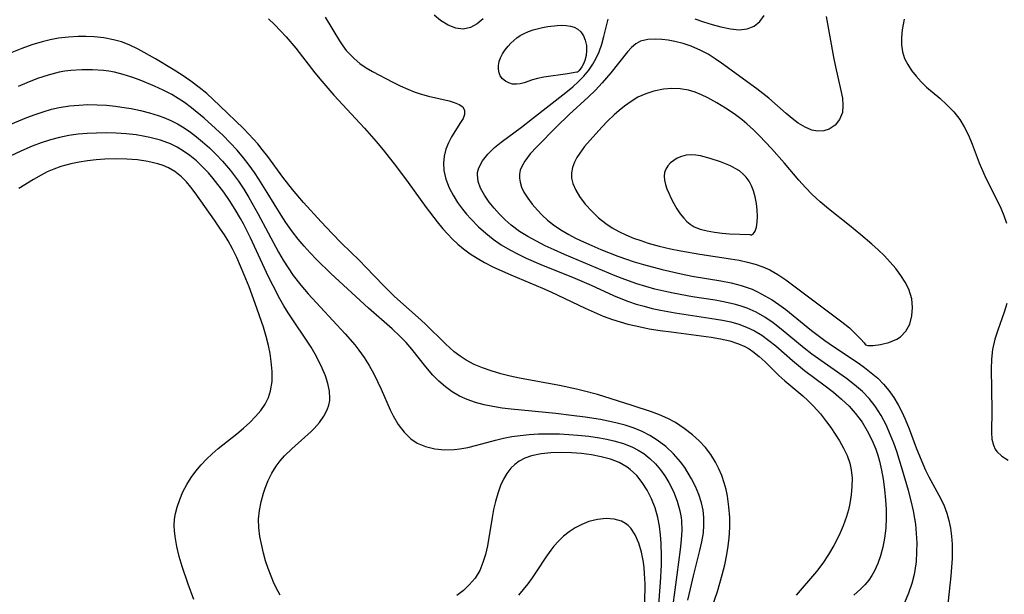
# Model space of a CAD drawing. Header units: inches. Extents: x 1073367 to 1082519, y 1569854 to 1574957.
# Tile 469 of 565: x 1079662 to 1079833, y 1573520 to 1573620. Entities that reach past the tile are written whole.
import ezdxf

# ---------------------------------------------------------------- set-up
doc = ezdxf.new("R2010")
doc.units = ezdxf.units.IN
doc.header["$MEASUREMENT"] = 0
doc.layers.add('CGG_CurvaNivelLidar_v1', color=7, linetype='Continuous', lineweight=30, true_color=0x008008)

msp = doc.modelspace()

# ---------------------------------------------------------------- linework, layer by layer
at = {"layer": 'CGG_CurvaNivelLidar_v1'}
for points in [[(1079705.0094, 1573619.9996, 70), (1079706.0797, 1573618.9857, 70), (1079707.1186, 1573617.9365, 70), (1079708.1226, 1573616.8516, 70), (1079709.7557, 1573614.9111, 70), (1079713.065, 1573610.6558, 70), (1079714.253, 1573609.1994, 70), (1079716.3806, 1573606.7743, 70), (1079721.6498, 1573601.0748, 70), (1079723.7063, 1573598.7169, 70), (1079724.9055, 1573597.2752, 70), (1079727.2269, 1573594.3347, 70), (1079729.2458, 1573591.6051, 70), (1079732.341, 1573587.3157, 70), (1079734.2826, 1573584.8208, 70), (1079735.2809, 1573583.6216, 70), (1079736.0812, 1573582.7108, 70), (1079736.9146, 1573581.8408, 70), (1079737.8609, 1573580.9682, 70), (1079738.8577, 1573580.1487, 70), (1079740.0098, 1573579.2925, 70), (1079741.208, 1573578.4931, 70), (1079742.4521, 1573577.7583, 70), (1079744.0408, 1573576.9476, 70), (1079747.0381, 1573575.6174, 70), (1079752.5162, 1573573.3492, 70), (1079753.9551, 1573572.7145, 70), (1079759.9248, 1573569.853, 70), (1079761.4834, 1573569.1397, 70), (1079763.0652, 1573568.4846, 70), (1079764.6446, 1573567.9216, 70), (1079765.9862, 1573567.4974, 70), (1079767.3437, 1573567.1129, 70), (1079768.7157, 1573566.771, 70), (1079770.9988, 1573566.3052, 70), (1079772.9053, 1573565.9967, 70), (1079774.8193, 1573565.7345, 70), (1079780.0627, 1573565.0857, 70), (1079781.7559, 1573564.8461, 70), (1079783.4097, 1573564.555, 70), (1079785.0081, 1573564.1819, 70), (1079786.5308, 1573563.6901, 70), (1079787.6207, 1573563.2109, 70), (1079788.3383, 1573562.8123, 70), (1079789.0251, 1573562.3596, 70), (1079790.0989, 1573561.5109, 70), (1079791.1075, 1573560.5766, 70), (1079793.4886, 1573558.1893, 70), (1079794.5623, 1573557.2376, 70), (1079797.6608, 1573554.6594, 70), (1079798.4823, 1573553.9204, 70), (1079799.5388, 1573552.8848, 70), (1079800.7072, 1573551.5734, 70), (1079801.792, 1573550.1888, 70), (1079802.5331, 1573549.1517, 70), (1079804.0252, 1573546.8612, 70), (1079804.7392, 1573545.6064, 70), (1079805.3472, 1573544.3245, 70), (1079805.8067, 1573543.0028, 70), (1079806.0514, 1573541.8517, 70), (1079806.189, 1573540.4285, 70), (1079806.1828, 1573538.9757, 70), (1079806.0539, 1573537.5055, 70), (1079805.8159, 1573536.0285, 70), (1079805.5645, 1573534.9012, 70), (1079805.2525, 1573533.7809, 70), (1079804.6752, 1573532.1328, 70), (1079803.9802, 1573530.516, 70), (1079803.0638, 1573528.7218, 70), (1079802.1397, 1573527.1655, 70), (1079801.1275, 1573525.663, 70), (1079800.0308, 1573524.2229, 70), (1079796.5117, 1573520.1521, 70)], [(1079714.8827, 1573620.3, 70.5), (1079717.3412, 1573616.1687, 70.5), (1079717.9055, 1573615.3316, 70.5), (1079718.5147, 1573614.5324, 70.5), (1079719.1178, 1573613.8442, 70.5), (1079719.8646, 1573613.1138, 70.5), (1079720.8887, 1573612.2794, 70.5), (1079721.9862, 1573611.5313, 70.5), (1079723.0613, 1573610.8953, 70.5), (1079726.5765, 1573609.0382, 70.5), (1079727.8734, 1573608.3833, 70.5), (1079729.1852, 1573607.7838, 70.5), (1079730.2574, 1573607.363, 70.5), (1079731.3359, 1573607.0029, 70.5), (1079732.7562, 1573606.6141, 70.5), (1079736.3662, 1573605.7653, 70.5), (1079737.1985, 1573605.5225, 70.5), (1079738.0919, 1573605.1738, 70.5), (1079738.7212, 1573604.7177, 70.5), (1079739.0194, 1573604.1291, 70.5), (1079739.0179, 1573603.431, 70.5), (1079738.7678, 1573602.7439, 70.5), (1079738.345, 1573602.0017, 70.5), (1079736.7823, 1573599.5555, 70.5), (1079736.2327, 1573598.5269, 70.5), (1079735.7858, 1573597.4302, 70.5), (1079735.4842, 1573596.2237, 70.5), (1079735.3622, 1573594.9684, 70.5), (1079735.4323, 1573593.691, 70.5), (1079735.7741, 1573592.1824, 70.5), (1079736.3564, 1573590.6923, 70.5), (1079737.0194, 1573589.4298, 70.5), (1079737.803, 1573588.1946, 70.5), (1079738.6863, 1573586.9907, 70.5), (1079739.3757, 1573586.1459, 70.5), (1079740.1036, 1573585.3211, 70.5), (1079741.4535, 1573583.9414, 70.5), (1079742.6874, 1573582.8381, 70.5), (1079743.9933, 1573581.8076, 70.5), (1079745.367, 1573580.858, 70.5), (1079746.8806, 1573579.9538, 70.5), (1079748.4502, 1573579.1304, 70.5), (1079749.6927, 1573578.5379, 70.5), (1079752.2286, 1573577.4391, 70.5), (1079758.1536, 1573575.0649, 70.5), (1079760.9804, 1573573.8264, 70.5), (1079764.835, 1573572.0472, 70.5), (1079766.1043, 1573571.5096, 70.5), (1079767.4168, 1573571.0146, 70.5), (1079768.7503, 1573570.5744, 70.5), (1079770.1397, 1573570.1773, 70.5), (1079771.5448, 1573569.8276, 70.5), (1079772.9615, 1573569.5166, 70.5), (1079775.5442, 1573569.034, 70.5), (1079781.5677, 1573568.1395, 70.5), (1079783.7455, 1573567.7714, 70.5), (1079785.1808, 1573567.4613, 70.5), (1079786.5785, 1573567.0742, 70.5), (1079787.927, 1573566.5827, 70.5), (1079789.2686, 1573565.9356, 70.5), (1079790.5464, 1573565.1633, 70.5), (1079791.7734, 1573564.2797, 70.5), (1079792.9549, 1573563.3177, 70.5), (1079795.8514, 1573560.7701, 70.5), (1079796.9004, 1573559.9021, 70.5), (1079797.9769, 1573559.0551, 70.5), (1079801.5237, 1573556.4052, 70.5), (1079802.9745, 1573555.2823, 70.5), (1079804.3714, 1573554.1083, 70.5), (1079805.6814, 1573552.8556, 70.5), (1079806.7631, 1573551.6389, 70.5), (1079807.3679, 1573550.8712, 70.5), (1079807.9355, 1573550.0758, 70.5), (1079808.8432, 1573548.5929, 70.5), (1079809.6288, 1573547.0342, 70.5), (1079810.2967, 1573545.4136, 70.5), (1079810.645, 1573544.4, 70.5), (1079810.9498, 1573543.3698, 70.5), (1079811.3259, 1573541.8112, 70.5), (1079811.6151, 1573540.2305, 70.5), (1079811.8482, 1573538.4095, 70.5), (1079812.0046, 1573536.5816, 70.5), (1079812.0893, 1573535.0495, 70.5), (1079812.1134, 1573533.5234, 70.5), (1079812.035, 1573531.7554, 70.5), (1079811.8357, 1573530.0122, 70.5), (1079811.5464, 1573528.4674, 70.5), (1079811.1515, 1573526.966, 70.5), (1079810.6837, 1573525.6251, 70.5), (1079810.0981, 1573524.3484, 70.5), (1079809.6213, 1573523.5256, 70.5), (1079809.0793, 1573522.7438, 70.5), (1079808.4097, 1573521.9326, 70.5), (1079807.6739, 1573521.1703, 70.5), (1079806.4953, 1573520.1246, 70.5)], [(1079742.264, 1573620.0094, 71), (1079741.2098, 1573619.107, 71), (1079740.0403, 1573618.4864, 71), (1079738.7927, 1573618.2229, 71), (1079737.4832, 1573618.3836, 71), (1079736.1609, 1573618.9079, 71), (1079734.8596, 1573619.717, 71), (1079733.7368, 1573620.6231, 71)], [(1079815.3576, 1573518.8739, 71), (1079816.05, 1573520.5078, 71), (1079816.6143, 1573522.2002, 71), (1079817.0091, 1573523.7652, 71), (1079817.1275, 1573524.3812, 71), (1079817.3414, 1573525.9591, 71), (1079817.4483, 1573527.5595, 71), (1079817.4625, 1573529.1742, 71), (1079817.3919, 1573530.7959, 71), (1079817.2381, 1573532.418, 71), (1079817.1031, 1573533.3944, 71), (1079816.8622, 1573534.7233, 71), (1079816.454, 1573536.4858, 71), (1079815.9808, 1573538.2404, 71), (1079814.9555, 1573541.7836, 71), (1079813.939, 1573545.0218, 71), (1079813.4291, 1573546.4577, 71), (1079812.8756, 1573547.8678, 71), (1079812.0924, 1573549.6161, 71), (1079811.2186, 1573551.284, 71), (1079810.2249, 1573552.858, 71), (1079809.1747, 1573554.1982, 71), (1079807.9925, 1573555.4112, 71), (1079806.6498, 1573556.5753, 71), (1079805.2269, 1573557.6714, 71), (1079799.2059, 1573561.9001, 71), (1079797.8712, 1573562.9297, 71), (1079793.9102, 1573566.2378, 71), (1079792.5125, 1573567.3098, 71), (1079791.0701, 1573568.2817, 71), (1079789.5679, 1573569.1366, 71), (1079787.9997, 1573569.8474, 71), (1079787.0007, 1573570.2009, 71), (1079785.9778, 1573570.4989, 71), (1079784.2287, 1573570.9017, 71), (1079782.4408, 1573571.2251, 71), (1079778.5473, 1573571.8274, 71), (1079775.1674, 1573572.4386, 71), (1079773.5875, 1573572.7818, 71), (1079772.0152, 1573573.1651, 71), (1079770.4536, 1573573.5932, 71), (1079768.9064, 1573574.0733, 71), (1079766.7978, 1573574.8311, 71), (1079765.1449, 1573575.4894, 71), (1079756.3453, 1573579.1809, 71), (1079754.576, 1573579.9519, 71), (1079753.0046, 1573580.6826, 71), (1079751.4673, 1573581.456, 71), (1079749.977, 1573582.282, 71), (1079748.5625, 1573583.1677, 71), (1079747.1271, 1573584.227, 71), (1079746.0496, 1573585.1654, 71), (1079745.0515, 1573586.1553, 71), (1079744.1335, 1573587.1796, 71), (1079743.3016, 1573588.223, 71), (1079742.4704, 1573589.4287, 71), (1079741.8112, 1573590.6321, 71), (1079741.3802, 1573591.8248, 71), (1079741.2496, 1573592.9984, 71), (1079741.2811, 1573593.3399, 71), (1079741.4945, 1573594.1571, 71), (1079742.1334, 1573595.3725, 71), (1079743.0672, 1573596.5482, 71), (1079744.2236, 1573597.6799, 71), (1079745.3942, 1573598.6502, 71), (1079748.8862, 1573601.2485, 71), (1079750.8096, 1573602.7228, 71), (1079756.5578, 1573607.2343, 71), (1079757.7744, 1573608.2208, 71), (1079758.7792, 1573609.1276, 71), (1079759.7118, 1573610.0846, 71), (1079760.5554, 1573611.0971, 71), (1079761.2597, 1573612.1134, 71), (1079761.8646, 1573613.1752, 71), (1079762.366, 1573614.2728, 71), (1079762.8295, 1573615.6123, 71), (1079763.1896, 1573616.9592, 71), (1079763.8897, 1573619.9167, 71)], [(1079801.7116, 1573620.4253, 71.5), (1079802.973, 1573613.344, 71.5), (1079803.3214, 1573611.7027, 71.5), (1079804.2685, 1573607.5959, 71.5), (1079804.5133, 1573606.2361, 71.5), (1079804.6192, 1573604.9601, 71.5), (1079804.5172, 1573603.7883, 71.5), (1079804.048, 1573602.5539, 71.5), (1079803.2551, 1573601.5571, 71.5), (1079802.2061, 1573600.8673, 71.5), (1079801.2832, 1573600.5985, 71.5), (1079800.2849, 1573600.5505, 71.5), (1079799.25, 1573600.7273, 71.5), (1079798.0428, 1573601.2132, 71.5), (1079796.8394, 1573601.94, 71.5), (1079795.8077, 1573602.7089, 71.5), (1079794.7801, 1573603.5717, 71.5), (1079791.7609, 1573606.2612, 71.5), (1079789.6967, 1573607.8689, 71.5), (1079783.5756, 1573612.3386, 71.5), (1079782.4744, 1573613.0829, 71.5), (1079781.2279, 1573613.848, 71.5), (1079779.9576, 1573614.5252, 71.5), (1079778.3134, 1573615.2342, 71.5), (1079776.896, 1573615.712, 71.5), (1079775.4893, 1573616.0682, 71.5), (1079774.3314, 1573616.2692, 71.5), (1079773.2089, 1573616.3914, 71.5), (1079772.1376, 1573616.4461, 71.5), (1079770.7752, 1573616.4004, 71.5), (1079769.5456, 1573616.1017, 71.5), (1079768.7275, 1573615.6486, 71.5), (1079767.9668, 1573615.0204, 71.5), (1079767.2454, 1573614.2581, 71.5), (1079764.3741, 1573610.6345, 71.5), (1079762.8849, 1573608.8778, 71.5), (1079761.6994, 1573607.6442, 71.5), (1079760.4456, 1573606.4383, 71.5), (1079757.1702, 1573603.4141, 71.5), (1079754.9308, 1573601.2547, 71.5), (1079751.5361, 1573597.831, 71.5), (1079750.4025, 1573596.5738, 71.5), (1079749.4564, 1573595.326, 71.5), (1079748.935, 1573594.4081, 71.5), (1079748.6808, 1573593.7431, 71.5), (1079748.5444, 1573593.0674, 71.5), (1079748.5379, 1573592.3837, 71.5), (1079748.6479, 1573591.691, 71.5), (1079748.9203, 1573590.8264, 71.5), (1079749.3228, 1573589.9588, 71.5), (1079749.9681, 1573588.9004, 71.5), (1079750.7489, 1573587.8558, 71.5), (1079751.6385, 1573586.8314, 71.5), (1079752.4983, 1573585.9521, 71.5), (1079753.4242, 1573585.1071, 71.5), (1079754.417, 1573584.3105, 71.5), (1079755.711, 1573583.4233, 71.5), (1079757.0846, 1573582.6138, 71.5), (1079758.2697, 1573581.9917, 71.5), (1079759.6551, 1573581.326, 71.5), (1079761.0706, 1573580.6969, 71.5), (1079762.6365, 1573580.0469, 71.5), (1079765.6112, 1573578.8944, 71.5), (1079768.4212, 1573577.909, 71.5), (1079770.0383, 1573577.4114, 71.5), (1079773.2889, 1573576.5396, 71.5), (1079776.5451, 1573575.8039, 71.5), (1079778.5018, 1573575.4276, 71.5), (1079783.465, 1573574.5935, 71.5), (1079785.2349, 1573574.2393, 71.5), (1079786.9615, 1573573.7981, 71.5), (1079788.0209, 1573573.4546, 71.5), (1079788.8582, 1573573.1299, 71.5), (1079789.8273, 1573572.6874, 71.5), (1079791.0893, 1573572.0196, 71.5), (1079792.3202, 1573571.2788, 71.5), (1079793.521, 1573570.4759, 71.5), (1079794.6911, 1573569.6185, 71.5), (1079799.1537, 1573565.989, 71.5), (1079801.4648, 1573564.2593, 71.5), (1079803.0093, 1573563.1948, 71.5), (1079807.2635, 1573560.3636, 71.5), (1079808.363, 1573559.5782, 71.5), (1079809.5308, 1573558.6804, 71.5), (1079810.6385, 1573557.7304, 71.5), (1079811.6646, 1573556.7083, 71.5), (1079812.5971, 1573555.5902, 71.5), (1079813.4352, 1573554.393, 71.5), (1079814.1885, 1573553.1303, 71.5), (1079814.8303, 1573551.8844, 71.5), (1079815.4131, 1573550.6005, 71.5), (1079816.0724, 1573548.9691, 71.5), (1079817.3111, 1573545.6584, 71.5), (1079817.9813, 1573543.9546, 71.5), (1079818.9532, 1573541.7643, 71.5), (1079819.5227, 1573540.6319, 71.5), (1079821.5805, 1573536.8217, 71.5), (1079822.1406, 1573535.6062, 71.5), (1079822.6205, 1573534.3607, 71.5), (1079823.0016, 1573533.0832, 71.5), (1079823.2754, 1573531.7373, 71.5), (1079823.4452, 1573530.3617, 71.5), (1079823.5302, 1573528.9628, 71.5), (1079823.5259, 1573526.4984, 71.5), (1079823.4548, 1573525.001, 71.5), (1079823.3419, 1573523.4953, 71.5), (1079822.6918, 1573517.5348, 71.5)], [(1079778.9321, 1573620.0197, 71), (1079780.4479, 1573619.487, 71), (1079781.9588, 1573619.0194, 71), (1079783.4407, 1573618.6216, 71), (1079785.1229, 1573618.264, 71), (1079786.6411, 1573618.1103, 71), (1079788.0287, 1573618.2464, 71), (1079789.2115, 1573618.736, 71), (1079790.2034, 1573619.5342, 71), (1079790.9633, 1573620.582, 71)], [(1079815.2099, 1573619.9474, 72), (1079815.0397, 1573619.0258, 72), (1079814.9012, 1573618.1152, 72), (1079814.7701, 1573616.7815, 72), (1079814.7681, 1573615.4901, 72), (1079814.9462, 1573614.2515, 72), (1079815.315, 1573613.1388, 72), (1079815.8518, 1573612.0742, 72), (1079816.5189, 1573611.0496, 72), (1079817.2982, 1573610.0462, 72), (1079818.1623, 1573609.0844, 72), (1079819.0988, 1573608.173, 72), (1079821.3888, 1573606.2308, 72), (1079822.6514, 1573605.0894, 72), (1079823.8346, 1573603.8593, 72), (1079824.8914, 1573602.5228, 72), (1079825.6484, 1573601.3073, 72), (1079826.3822, 1573599.8155, 72), (1079827.0191, 1573598.2563, 72), (1079828.2295, 1573595.0472, 72), (1079828.9714, 1573593.2995, 72), (1079829.4152, 1573592.3592, 72), (1079831.3721, 1573588.4978, 72), (1079831.9854, 1573587.1928, 72), (1079832.5247, 1573585.8933, 72), (1079832.9907, 1573584.5694, 72)], [(1079781.2131, 1573515.9422, 70), (1079782.8772, 1573520.7713, 70), (1079783.704, 1573523.6256, 70), (1079784.1344, 1573525.3847, 70), (1079784.4898, 1573527.1606, 70), (1079784.7095, 1573528.6178, 70), (1079784.8696, 1573530.0791, 70), (1079784.9851, 1573531.8288, 70), (1079784.9957, 1573533.5709, 70), (1079784.8619, 1573535.4438, 70), (1079784.5903, 1573537.2894, 70), (1079784.3481, 1573538.4536, 70), (1079784.0432, 1573539.5959, 70), (1079783.6166, 1573540.8376, 70), (1079783.103, 1573542.0405, 70), (1079782.5074, 1573543.1992, 70), (1079781.6961, 1573544.5072, 70), (1079780.7675, 1573545.727, 70), (1079779.7086, 1573546.8564, 70), (1079778.5544, 1573547.8997, 70), (1079777.1123, 1573549.0291, 70), (1079775.5703, 1573550.0325, 70), (1079774.2362, 1573550.7336, 70), (1079772.8436, 1573551.3498, 70), (1079771.4088, 1573551.9049, 70), (1079768.0964, 1573553.0211, 70), (1079762.0715, 1573554.8704, 70), (1079759.5722, 1573555.5539, 70), (1079758.4395, 1573555.8199, 70), (1079755.4967, 1573556.4308, 70), (1079748.5421, 1573557.7471, 70), (1079746.9257, 1573558.0958, 70), (1079745.333, 1573558.4886, 70), (1079743.6403, 1573558.9785, 70), (1079742.1303, 1573559.5026, 70), (1079740.6756, 1573560.1161, 70), (1079739.2923, 1573560.842, 70), (1079738.2302, 1573561.5303, 70), (1079737.2252, 1573562.2998, 70), (1079736.4549, 1573562.9698, 70), (1079735.7082, 1573563.6735, 70), (1079732.207, 1573567.164, 70), (1079731.0023, 1573568.2659, 70), (1079726.8736, 1573571.8929, 70), (1079724.9585, 1573573.757, 70), (1079721.9207, 1573576.952, 70), (1079720.7931, 1573578.0938, 70), (1079717.7056, 1573581.127, 70), (1079716.0557, 1573582.7918, 70), (1079714.1637, 1573584.8024, 70), (1079711.1156, 1573588.1606, 70), (1079709.1708, 1573590.4016, 70), (1079707.5316, 1573592.5311, 70), (1079704.8957, 1573596.1414, 70), (1079703.9516, 1573597.3717, 70), (1079703.1557, 1573598.3438, 70), (1079702.4249, 1573599.169, 70), (1079700.69, 1573600.9679, 70), (1079696.5927, 1573604.9442, 70), (1079694.3127, 1573607.0475, 70), (1079693.0379, 1573608.1139, 70), (1079691.5793, 1573609.2087, 70), (1079690.0716, 1573610.2361, 70), (1079688.5308, 1573611.2113, 70), (1079685.4272, 1573613.0618, 70), (1079682.4288, 1573614.7566, 70), (1079680.8549, 1573615.5073, 70), (1079679.5389, 1573615.999, 70), (1079678.1848, 1573616.3798, 70), (1079676.5124, 1573616.6936, 70), (1079674.8071, 1573616.8718, 70), (1079673.4338, 1573616.9308, 70), (1079672.0523, 1573616.9227, 70), (1079670.336, 1573616.822, 70), (1079668.6229, 1573616.6178, 70), (1079667.2042, 1573616.3632, 70), (1079665.7976, 1573616.0321, 70), (1079664.0167, 1573615.499, 70), (1079662.263, 1573614.8608, 70), (1079660.5388, 1573614.131, 70)], [(1079777.7362, 1573519.2885, 70.5), (1079778.1639, 1573521.2282, 70.5), (1079778.7102, 1573523.4917, 70.5), (1079779.8344, 1573527.8399, 70.5), (1079780.1756, 1573529.3952, 70.5), (1079780.4226, 1573530.9446, 70.5), (1079780.5293, 1573532.2827, 70.5), (1079780.5169, 1573533.6116, 70.5), (1079780.3781, 1573534.8813, 70.5), (1079780.1168, 1573536.1301, 70.5), (1079779.6634, 1573537.561, 70.5), (1079779.0768, 1573538.9547, 70.5), (1079778.3811, 1573540.3101, 70.5), (1079777.8083, 1573541.2818, 70.5), (1079777.1869, 1573542.2261, 70.5), (1079776.463, 1573543.2044, 70.5), (1079775.2477, 1573544.6003, 70.5), (1079773.9031, 1573545.8738, 70.5), (1079772.4339, 1573547.0033, 70.5), (1079771.1576, 1573547.7922, 70.5), (1079769.8111, 1573548.4753, 70.5), (1079768.4057, 1573549.0568, 70.5), (1079766.8478, 1573549.5708, 70.5), (1079765.2466, 1573549.9968, 70.5), (1079763.93, 1573550.2926, 70.5), (1079762.5977, 1573550.5532, 70.5), (1079759.9337, 1573550.982, 70.5), (1079757.5542, 1573551.2876, 70.5), (1079754.8165, 1573551.5863, 70.5), (1079747.1189, 1573552.3413, 70.5), (1079745.5172, 1573552.5459, 70.5), (1079743.9406, 1573552.8038, 70.5), (1079742.3977, 1573553.1262, 70.5), (1079740.8992, 1573553.5283, 70.5), (1079739.4586, 1573554.0302, 70.5), (1079738.1493, 1573554.632, 70.5), (1079736.8875, 1573555.3785, 70.5), (1079735.6978, 1573556.2395, 70.5), (1079734.5819, 1573557.1998, 70.5), (1079733.5451, 1573558.25, 70.5), (1079732.3123, 1573559.7199, 70.5), (1079729.8883, 1573562.7737, 70.5), (1079728.8771, 1573563.9174, 70.5), (1079727.823, 1573564.9882, 70.5), (1079726.4709, 1573566.2481, 70.5), (1079722.3887, 1573569.8619, 70.5), (1079715.8636, 1573575.8895, 70.5), (1079713.3577, 1573578.3178, 70.5), (1079712.2571, 1573579.4594, 70.5), (1079711.1917, 1573580.6299, 70.5), (1079710.1686, 1573581.834, 70.5), (1079709.1971, 1573583.0778, 70.5), (1079708.0556, 1573584.7034, 70.5), (1079707.223, 1573585.9877, 70.5), (1079704.8199, 1573589.9184, 70.5), (1079703.3722, 1573592.2238, 70.5), (1079702.6203, 1573593.3549, 70.5), (1079701.6968, 1573594.6621, 70.5), (1079700.722, 1573595.9268, 70.5), (1079699.5914, 1573597.2453, 70.5), (1079698.4035, 1573598.5165, 70.5), (1079697.1526, 1573599.7772, 70.5), (1079695.8673, 1573601.0057, 70.5), (1079693.8804, 1573602.7833, 70.5), (1079691.6874, 1573604.5808, 70.5), (1079690.477, 1573605.4695, 70.5), (1079689.3772, 1573606.1916, 70.5), (1079688.2441, 1573606.8598, 70.5), (1079686.7767, 1573607.6304, 70.5), (1079685.2759, 1573608.3359, 70.5), (1079682.7928, 1573609.3733, 70.5), (1079681.3242, 1573609.9099, 70.5), (1079679.8388, 1573610.3743, 70.5), (1079678.3339, 1573610.7435, 70.5), (1079677.3739, 1573610.9169, 70.5), (1079676.4067, 1573611.0455, 70.5), (1079674.533, 1573611.1783, 70.5), (1079672.6512, 1573611.1738, 70.5), (1079670.7725, 1573611.0369, 70.5), (1079669.7455, 1573610.9029, 70.5), (1079668.7247, 1573610.7229, 70.5), (1079666.8369, 1573610.2584, 70.5), (1079664.9759, 1573609.6558, 70.5), (1079663.1158, 1573608.9321, 70.5), (1079661.6439, 1573608.28, 70.5)], [(1079660.3498, 1573601.7204, 71), (1079663.148, 1573602.8989, 71), (1079664.562, 1573603.4283, 71), (1079665.9727, 1573603.9039, 71), (1079667.3957, 1573604.3161, 71), (1079668.7556, 1573604.631, 71), (1079670.5423, 1573604.9148, 71), (1079672.1361, 1573605.0605, 71), (1079673.7385, 1573605.1224, 71), (1079675.3444, 1573605.1093, 71), (1079676.9489, 1573605.0248, 71), (1079678.5004, 1573604.8725, 71), (1079679.632, 1573604.7151, 71), (1079681.2307, 1573604.4408, 71), (1079682.8157, 1573604.1088, 71), (1079684.3794, 1573603.713, 71), (1079685.913, 1573603.2419, 71), (1079686.8853, 1573602.8885, 71), (1079688.0858, 1573602.3748, 71), (1079689.2571, 1573601.7708, 71), (1079690.3907, 1573601.0901, 71), (1079691.4957, 1573600.3415, 71), (1079692.5692, 1573599.5377, 71), (1079693.612, 1573598.6855, 71), (1079694.8073, 1573597.6204, 71), (1079695.9589, 1573596.5014, 71), (1079697.0643, 1573595.3323, 71), (1079698.4564, 1573593.6941, 71), (1079699.8148, 1573591.8551, 71), (1079700.7339, 1573590.4743, 71), (1079701.6118, 1573589.0611, 71), (1079703.2051, 1573586.2782, 71), (1079706.7775, 1573579.56, 71), (1079707.5738, 1573578.1829, 71), (1079708.4122, 1573576.8372, 71), (1079709.3057, 1573575.5323, 71), (1079710.6304, 1573573.825, 71), (1079711.8978, 1573572.3472, 71), (1079718.3133, 1573565.4089, 71), (1079719.9902, 1573563.4809, 71), (1079720.6952, 1573562.5999, 71), (1079721.6394, 1573561.2808, 71), (1079722.5025, 1573559.9065, 71), (1079723.2881, 1573558.4869, 71), (1079724.5667, 1573555.8043, 71), (1079726.1519, 1573552.2441, 71), (1079726.6656, 1573551.1965, 71), (1079727.5328, 1573549.7075, 71), (1079728.5297, 1573548.3704, 71), (1079729.6798, 1573547.2388, 71), (1079730.7823, 1573546.4936, 71), (1079732.2515, 1573545.8709, 71), (1079733.8438, 1573545.4989, 71), (1079735.5176, 1573545.3377, 71), (1079737.2389, 1573545.3649, 71), (1079738.2215, 1573545.4622, 71), (1079739.5936, 1573545.7027, 71), (1079741.1742, 1573546.0925, 71), (1079744.3871, 1573546.988, 71), (1079745.7893, 1573547.3229, 71), (1079747.2136, 1573547.6033, 71), (1079748.6559, 1573547.8209, 71), (1079750.2295, 1573547.9781, 71), (1079751.8157, 1573548.065, 71), (1079753.4102, 1573548.0938, 71), (1079755.4899, 1573548.0576, 71), (1079757.077, 1573547.979, 71), (1079758.659, 1573547.8576, 71), (1079760.5597, 1573547.6514, 71), (1079762.4356, 1573547.3764, 71), (1079763.6745, 1573547.1478, 71), (1079764.8908, 1573546.875, 71), (1079766.561, 1573546.3933, 71), (1079768.1496, 1573545.7702, 71), (1079769.1424, 1573545.2629, 71), (1079770.08, 1573544.6746, 71), (1079771.1561, 1573543.8323, 71), (1079772.1343, 1573542.8773, 71), (1079772.9829, 1573541.8643, 71), (1079773.7476, 1573540.7773, 71), (1079774.4355, 1573539.632, 71), (1079775.2219, 1573538.0656, 71), (1079775.8677, 1573536.4377, 71), (1079776.3466, 1573534.7587, 71), (1079776.5604, 1573533.5668, 71), (1079776.6201, 1573533.0271, 71), (1079776.6777, 1573531.3876, 71), (1079776.5966, 1573529.722, 71), (1079776.4268, 1573528.0351, 71), (1079775.8494, 1573523.6227, 71), (1079774.7138, 1573515.4692, 71)], [(1079707.0483, 1573520.1504, 71.5), (1079706.3713, 1573521.3915, 71.5), (1079705.902, 1573522.3798, 71.5), (1079705.4712, 1573523.3964, 71.5), (1079704.9768, 1573524.7209, 71.5), (1079704.5395, 1573526.0699, 71.5), (1079704.1589, 1573527.4333, 71.5), (1079703.8482, 1573528.7421, 71.5), (1079703.5503, 1573530.271, 71.5), (1079703.3543, 1573531.7916, 71.5), (1079703.3059, 1573533.3025, 71.5), (1079703.4438, 1573534.8195, 71.5), (1079703.7406, 1573536.321, 71.5), (1079704.158, 1573537.8022, 71.5), (1079704.4477, 1573538.6569, 71.5), (1079704.9842, 1573539.9853, 71.5), (1079705.6224, 1573541.2654, 71.5), (1079706.3741, 1573542.4799, 71.5), (1079707.0602, 1573543.3896, 71.5), (1079707.8116, 1573544.2513, 71.5), (1079709.0745, 1573545.5088, 71.5), (1079711.3256, 1573547.4845, 71.5), (1079712.4079, 1573548.4611, 71.5), (1079712.9388, 1573548.9841, 71.5), (1079713.85, 1573550.022, 71.5), (1079714.6157, 1573551.1172, 71.5), (1079715.2057, 1573552.2603, 71.5), (1079715.4811, 1573553.0421, 71.5), (1079715.6462, 1573553.8415, 71.5), (1079715.6814, 1573554.2254, 71.5), (1079715.6221, 1573555.4964, 71.5), (1079715.3456, 1573556.7971, 71.5), (1079714.9054, 1573558.1214, 71.5), (1079714.3447, 1573559.4648, 71.5), (1079713.7649, 1573560.6836, 71.5), (1079713.1217, 1573561.9048, 71.5), (1079712.4164, 1573563.1187, 71.5), (1079711.6443, 1573564.3298, 71.5), (1079709.2405, 1573567.8478, 71.5), (1079708.4623, 1573569.0393, 71.5), (1079707.7121, 1573570.2544, 71.5), (1079706.9956, 1573571.4938, 71.5), (1079705.8279, 1573573.7122, 71.5), (1079705.0597, 1573575.2753, 71.5), (1079701.9081, 1573582.0407, 71.5), (1079700.7017, 1573584.4444, 71.5), (1079700.1956, 1573585.3763, 71.5), (1079699.2616, 1573586.9809, 71.5), (1079698.2669, 1573588.5375, 71.5), (1079697.2861, 1573589.936, 71.5), (1079695.4629, 1573592.3102, 71.5), (1079694.6296, 1573593.2927, 71.5), (1079693.6073, 1573594.3734, 71.5), (1079692.5263, 1573595.3833, 71.5), (1079691.3891, 1573596.3148, 71.5), (1079690.3143, 1573597.0788, 71.5), (1079689.1929, 1573597.759, 71.5), (1079688.0226, 1573598.3416, 71.5), (1079686.2879, 1573598.9827, 71.5), (1079684.4764, 1573599.4539, 71.5), (1079683.3026, 1573599.6843, 71.5), (1079682.1118, 1573599.8691, 71.5), (1079680.3634, 1573600.0621, 71.5), (1079678.597, 1573600.176, 71.5), (1079676.9121, 1573600.217, 71.5), (1079675.2245, 1573600.1971, 71.5), (1079673.6184, 1573600.1209, 71.5), (1079672.0196, 1573599.9812, 71.5), (1079670.4043, 1573599.7612, 71.5), (1079668.8073, 1573599.4472, 71.5), (1079667.2115, 1573599.0203, 71.5), (1079665.6373, 1573598.5001, 71.5), (1079664.0817, 1573597.9062, 71.5), (1079662.0673, 1573597.0445, 71.5), (1079654.7635, 1573593.6683, 71.5)], [(1079692.1104, 1573519.4042, 72), (1079691.1007, 1573522.0257, 72), (1079690.0532, 1573525.0677, 72), (1079689.5425, 1573526.8301, 72), (1079689.1276, 1573528.5815, 72), (1079688.8296, 1573530.3107, 72), (1079688.7269, 1573531.265, 72), (1079688.6874, 1573532.2105, 72), (1079688.7424, 1573533.3054, 72), (1079688.8912, 1573534.2669, 72), (1079689.1803, 1573535.401, 72), (1079689.6368, 1573536.715, 72), (1079690.2014, 1573538.0103, 72), (1079690.8645, 1573539.2783, 72), (1079691.6222, 1573540.5088, 72), (1079692.4347, 1573541.6393, 72), (1079693.3318, 1573542.7164, 72), (1079694.2744, 1573543.6989, 72), (1079695.2781, 1573544.631, 72), (1079696.3271, 1573545.52, 72), (1079699.5559, 1573548.0772, 72), (1079700.7081, 1573549.0524, 72), (1079701.8039, 1573550.0555, 72), (1079702.7927, 1573551.0627, 72), (1079703.6813, 1573552.1105, 72), (1079704.4388, 1573553.2093, 72), (1079705.0279, 1573554.3718, 72), (1079705.3972, 1573555.5257, 72), (1079705.6429, 1573557.1688, 72), (1079705.6631, 1573558.882, 72), (1079705.5185, 1573560.6436, 72), (1079705.3232, 1573562.002, 72), (1079705.0528, 1573563.3688, 72), (1079704.6373, 1573564.9684, 72), (1079704.1446, 1573566.5707, 72), (1079702.7431, 1573570.6741, 72), (1079701.6747, 1573573.5428, 72), (1079700.8391, 1573575.6232, 72), (1079699.5167, 1573578.6432, 72), (1079698.7964, 1573580.1104, 72), (1079698.0175, 1573581.534, 72), (1079697.4005, 1573582.5491, 72), (1079696.7385, 1573583.5731, 72), (1079695.6668, 1573585.1331, 72), (1079692.3361, 1573589.8302, 72), (1079691.5846, 1573590.8222, 72), (1079690.791, 1573591.7573, 72), (1079689.9381, 1573592.614, 72), (1079688.7985, 1573593.5198, 72), (1079687.6745, 1573594.1871, 72), (1079686.7911, 1573594.5791, 72), (1079685.8668, 1573594.8944, 72), (1079684.1374, 1573595.2971, 72), (1079682.3316, 1573595.5414, 72), (1079680.4746, 1573595.6692, 72), (1079678.6091, 1573595.7065, 72), (1079676.6369, 1573595.6551, 72), (1079675.1527, 1573595.554, 72), (1079673.6755, 1573595.3965, 72), (1079672.2122, 1573595.1768, 72), (1079670.7698, 1573594.8849, 72), (1079669.056, 1573594.4111, 72), (1079667.7976, 1573593.9496, 72), (1079666.6847, 1573593.4568, 72), (1079665.6001, 1573592.9033, 72), (1079664.313, 1573592.1638, 72), (1079661.76, 1573590.616, 72)], [(1079833.0092, 1573570.6567, 72), (1079832.5541, 1573569.1768, 72), (1079831.455, 1573566.0434, 72), (1079830.9627, 1573564.4836, 72), (1079830.5602, 1573562.7167, 72), (1079830.3666, 1573561.024, 72), (1079830.3062, 1573559.3135, 72), (1079830.4155, 1573552.193, 72), (1079830.3709, 1573548.3132, 72), (1079830.4538, 1573547.1562, 72), (1079830.691, 1573546.1051, 72), (1079830.9917, 1573545.4373, 72), (1079831.28, 1573545.0158, 72), (1079832.1602, 1573544.1885, 72), (1079833.2774, 1573543.492, 72)], [(1079772.6327, 1573517.7651, 71.5), (1079772.9941, 1573522.3404, 71.5), (1079773.136, 1573525.338, 71.5), (1079773.1562, 1573526.9347, 71.5), (1079773.1017, 1573529.0747, 71.5), (1079772.9932, 1573530.5982, 71.5), (1079772.8099, 1573532.0967, 71.5), (1079772.5278, 1573533.5609, 71.5), (1079772.0402, 1573535.2372, 71.5), (1079771.404, 1573536.8427, 71.5), (1079770.6762, 1573538.2949, 71.5), (1079769.832, 1573539.6487, 71.5), (1079768.8625, 1573540.8739, 71.5), (1079767.7499, 1573541.9303, 71.5), (1079767.2287, 1573542.315, 71.5), (1079765.8404, 1573543.0885, 71.5), (1079764.3177, 1573543.6732, 71.5), (1079762.6993, 1573544.112, 71.5), (1079761.0161, 1573544.4355, 71.5), (1079759.2945, 1573544.6634, 71.5), (1079757.5688, 1573544.8034, 71.5), (1079755.7652, 1573544.8544, 71.5), (1079753.9921, 1573544.7976, 71.5), (1079752.277, 1573544.6125, 71.5), (1079750.6523, 1573544.2653, 71.5), (1079749.4808, 1573543.8542, 71.5), (1079748.4848, 1573543.3364, 71.5), (1079747.7124, 1573542.7781, 71.5), (1079747.0252, 1573542.1169, 71.5), (1079746.3332, 1573541.2172, 71.5), (1079745.7492, 1573540.2066, 71.5), (1079745.2542, 1573539.1082, 71.5), (1079744.7616, 1573537.7174, 71.5), (1079744.3844, 1573536.3728, 71.5), (1079744.0665, 1573534.9856, 71.5), (1079743.7953, 1573533.5712, 71.5), (1079742.9728, 1573528.6745, 71.5), (1079742.6391, 1573527.1886, 71.5), (1079742.2099, 1573525.7637, 71.5), (1079741.6426, 1573524.4241, 71.5), (1079740.8355, 1573523.0982, 71.5), (1079739.8461, 1573521.9009, 71.5), (1079738.8197, 1573520.9348, 71.5), (1079737.678, 1573520.0855, 71.5)], [(1079770.3015, 1573518.8653, 72), (1079770.3152, 1573522.0524, 72), (1079770.2391, 1573523.8557, 72), (1079770.1535, 1573524.8735, 72), (1079770.0295, 1573525.8698, 72), (1079769.7025, 1573527.5651, 72), (1079769.2351, 1573529.1431, 72), (1079768.6171, 1573530.5592, 72), (1079767.8259, 1573531.7534, 72), (1079767.3895, 1573532.2111, 72), (1079766.9342, 1573532.5738, 72), (1079766.2337, 1573532.9593, 72), (1079764.9508, 1573533.3232, 72), (1079763.5454, 1573533.4093, 72), (1079762.0727, 1573533.2566, 72), (1079760.582, 1573532.8841, 72), (1079759.3273, 1573532.392, 72), (1079758.2044, 1573531.7925, 72), (1079757.1292, 1573531.0756, 72), (1079756.189, 1573530.3307, 72), (1079755.3059, 1573529.5096, 72), (1079754.4934, 1573528.6134, 72), (1079753.9586, 1573527.9259, 72), (1079753.1154, 1573526.7149, 72), (1079751.4532, 1573524.1731, 72), (1079750.7268, 1573523.1296, 72), (1079749.9611, 1573522.1026, 72), (1079748.3461, 1573520.129, 72)]]:
    msp.add_polyline3d(points, dxfattribs=at)
for points in [[(1079758.5, 1573610.7589, 70.5), (1079756.8739, 1573610.4446, 70.5), (1079752.7605, 1573609.8741, 70.5), (1079751.6788, 1573609.6586, 70.5), (1079750.7798, 1573609.4069, 70.5), (1079749.3277, 1573608.9066, 70.5), (1079748.6739, 1573608.7276, 70.5), (1079748.0294, 1573608.6453, 70.5), (1079747.3486, 1573608.7011, 70.5), (1079746.6991, 1573608.89, 70.5), (1079746.1056, 1573609.191, 70.5), (1079745.5978, 1573609.5938, 70.5), (1079745.2128, 1573610.0972, 70.5), (1079744.9956, 1573610.6489, 70.5), (1079744.8986, 1573611.2622, 70.5), (1079744.9079, 1573611.9118, 70.5), (1079745.0179, 1573612.5761, 70.5), (1079745.2311, 1573613.235, 70.5), (1079745.5877, 1573613.9365, 70.5), (1079746.0443, 1573614.6107, 70.5), (1079746.5728, 1573615.2583, 70.5), (1079747.0442, 1573615.7655, 70.5), (1079747.5481, 1573616.2462, 70.5), (1079748.0853, 1573616.6906, 70.5), (1079748.6592, 1573617.0871, 70.5), (1079749.3727, 1573617.4746, 70.5), (1079750.1277, 1573617.7968, 70.5), (1079750.9123, 1573618.0673, 70.5), (1079752.534, 1573618.4868, 70.5), (1079753.4598, 1573618.6597, 70.5), (1079755.0812, 1573618.8491, 70.5), (1079755.8726, 1573618.8786, 70.5), (1079756.6389, 1573618.8495, 70.5), (1079757.3679, 1573618.743, 70.5), (1079758.0434, 1573618.532, 70.5), (1079758.6477, 1573618.1936, 70.5), (1079759.1813, 1573617.7236, 70.5), (1079759.6259, 1573617.0714, 70.5), (1079759.9556, 1573616.2747, 70.5), (1079760.1458, 1573615.3811, 70.5), (1079760.182, 1573614.4983, 70.5), (1079760.0871, 1573613.6207, 70.5), (1079759.8754, 1573612.795, 70.5), (1079759.6389, 1573612.2032, 70.5), (1079759.3676, 1573611.6901, 70.5), (1079759.0888, 1573611.2731, 70.5), (1079758.8191, 1573610.9554, 70.5), (1079758.6111, 1573610.7771, 70.5)], [(1079808.5, 1573563.4841, 72), (1079808.907, 1573563.3924, 72), (1079809.8454, 1573563.3982, 72), (1079811.1314, 1573563.5454, 72), (1079812.5751, 1573563.892, 72), (1079813.9838, 1573564.5005, 72), (1079814.5708, 1573564.8906, 72), (1079815.5261, 1573565.8785, 72), (1079816.1924, 1573567.111, 72), (1079816.5735, 1573568.5135, 72), (1079816.6829, 1573570.0023, 72), (1079816.5372, 1573571.4901, 72), (1079816.0409, 1573573.128, 72), (1079815.4195, 1573574.3532, 72), (1079814.6562, 1573575.5444, 72), (1079813.7818, 1573576.7031, 72), (1079812.8185, 1573577.8292, 72), (1079811.8064, 1573578.899, 72), (1079810.7409, 1573579.9407, 72), (1079809.6345, 1573580.9576, 72), (1079807.7478, 1573582.5824, 72), (1079805.7471, 1573584.2049, 72), (1079802.1053, 1573587.0786, 72), (1079800.6684, 1573588.2902, 72), (1079799.2888, 1573589.5611, 72), (1079798.1072, 1573590.7745, 72), (1079796.977, 1573592.0394, 72), (1079794.5079, 1573594.9585, 72), (1079792.2423, 1573597.535, 72), (1079790.1671, 1573599.7297, 72), (1079789.0895, 1573600.7771, 72), (1079787.9757, 1573601.7752, 72), (1079787.119, 1573602.4801, 72), (1079785.7527, 1573603.514, 72), (1079784.2612, 1573604.5304, 72), (1079782.7424, 1573605.4623, 72), (1079781.2107, 1573606.3039, 72), (1079780.0996, 1573606.845, 72), (1079778.9794, 1573607.3037, 72), (1079777.8402, 1573607.649, 72), (1079776.407, 1573607.8838, 72), (1079774.9495, 1573607.9284, 72), (1079773.4868, 1573607.8061, 72), (1079771.8137, 1573607.4719, 72), (1079770.4198, 1573607.0215, 72), (1079769.0866, 1573606.4098, 72), (1079767.8934, 1573605.6765, 72), (1079766.7455, 1573604.8327, 72), (1079765.8471, 1573604.1086, 72), (1079764.9673, 1573603.3437, 72), (1079763.8703, 1573602.2999, 72), (1079762.8122, 1573601.2147, 72), (1079760.7715, 1573598.9866, 72), (1079759.8224, 1573597.8623, 72), (1079758.9798, 1573596.7347, 72), (1079758.488, 1573595.9592, 72), (1079758.0791, 1573595.1838, 72), (1079757.7159, 1573594.2456, 72), (1079757.5404, 1573593.3053, 72), (1079757.5832, 1573592.3839, 72), (1079757.8105, 1573591.455, 72), (1079758.2875, 1573590.3219, 72), (1079758.9472, 1573589.1999, 72), (1079759.9546, 1573587.8685, 72), (1079761.1295, 1573586.586, 72), (1079762.2679, 1573585.5126, 72), (1079763.5113, 1573584.5235, 72), (1079764.608, 1573583.8054, 72), (1079765.7706, 1573583.1587, 72), (1079766.9851, 1573582.5728, 72), (1079768.3166, 1573582.0119, 72), (1079769.5656, 1573581.5548, 72), (1079770.841, 1573581.1439, 72), (1079772.7681, 1573580.6057, 72), (1079774.7246, 1573580.1365, 72), (1079776.4932, 1573579.7657, 72), (1079779.7977, 1573579.1995, 72), (1079785.1027, 1573578.425, 72), (1079786.6005, 1573578.1577, 72), (1079788.0692, 1573577.8369, 72), (1079789.4104, 1573577.4683, 72), (1079790.7084, 1573577.0201, 72), (1079791.9524, 1573576.4768, 72), (1079793.3484, 1573575.697, 72), (1079794.7189, 1573574.78, 72), (1079804.4386, 1573567.4793, 72), (1079805.7297, 1573566.4307, 72), (1079806.8747, 1573565.38, 72), (1079807.7365, 1573564.4836, 72), (1079808.2885, 1573563.8301, 72)], [(1079788.5, 1573582.6089, 72.5), (1079788.6086, 1573582.5472, 72.5), (1079788.7598, 1573582.5641, 72.5), (1079789.085, 1573582.7801, 72.5), (1079789.4059, 1573583.2278, 72.5), (1079789.6396, 1573583.8985, 72.5), (1079789.7651, 1573584.7574, 72.5), (1079789.7969, 1573585.7694, 72.5), (1079789.7429, 1573586.8759, 72.5), (1079789.6088, 1573588.0179, 72.5), (1079789.3991, 1573589.1342, 72.5), (1079789.1172, 1573590.1623, 72.5), (1079788.7658, 1573591.0479, 72.5), (1079788.3452, 1573591.8467, 72.5), (1079787.8375, 1573592.5671, 72.5), (1079787.3292, 1573593.1008, 72.5), (1079786.6584, 1573593.629, 72.5), (1079785.908, 1573594.0875, 72.5), (1079785.1007, 1573594.4942, 72.5), (1079784.2541, 1573594.8614, 72.5), (1079783.3821, 1573595.1971, 72.5), (1079781.6051, 1573595.7865, 72.5), (1079779.8972, 1573596.2372, 72.5), (1079779.0876, 1573596.3766, 72.5), (1079778.2913, 1573596.4239, 72.5), (1079777.4587, 1573596.3432, 72.5), (1079776.6579, 1573596.138, 72.5), (1079775.906, 1573595.8233, 72.5), (1079775.2844, 1573595.4523, 72.5), (1079774.7316, 1573595.0124, 72.5), (1079774.2635, 1573594.5144, 72.5), (1079773.9018, 1573593.9651, 72.5), (1079773.6751, 1573593.3676, 72.5), (1079773.6063, 1573592.7103, 72.5), (1079773.6757, 1573592.0151, 72.5), (1079773.8502, 1573591.2918, 72.5), (1079774.1038, 1573590.5485, 72.5), (1079774.4155, 1573589.7916, 72.5), (1079774.8423, 1573588.8798, 72.5), (1079775.3172, 1573587.971, 72.5), (1079775.8354, 1573587.0804, 72.5), (1079776.3986, 1573586.2261, 72.5), (1079777.0155, 1573585.4309, 72.5), (1079777.5345, 1573584.8796, 72.5), (1079778.1038, 1573584.3977, 72.5), (1079778.829, 1573583.9732, 72.5), (1079779.8794, 1573583.5738, 72.5), (1079781.0851, 1573583.2669, 72.5), (1079782.3797, 1573583.0384, 72.5), (1079783.6976, 1573582.8746, 72.5), (1079784.9741, 1573582.763, 72.5)]]:
    msp.add_polyline3d(points, close=True, dxfattribs=at)

doc.saveas('drawing.dxf')
